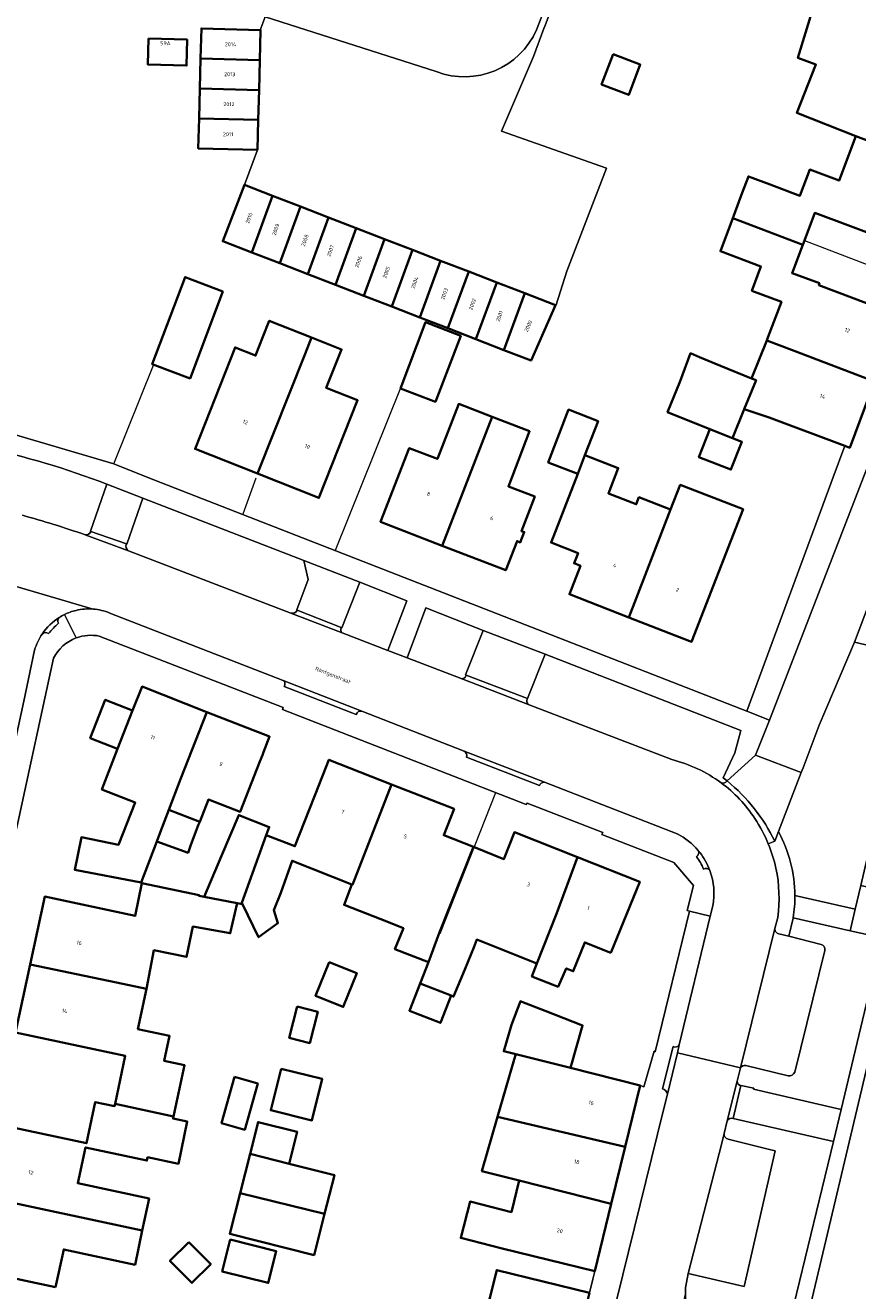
# Model space of a CAD drawing. Header units: metres. Extents: x 197700 to 204338, y 317132 to 325229.
# Tile 1037 of 1056: x 199257 to 199334, y 321884 to 322000. Entities that reach past the tile are written whole.
import ezdxf
from ezdxf.enums import TextEntityAlignment as Align

# ---------------------------------------------------------------- set-up
doc = ezdxf.new("R2010")
doc.units = ezdxf.units.M
for name, color, linetype, lineweight in [('B-WE-GR-BEPLANTING_CULTUUR_BODEMBEDEKKER-GV', 90, 'Continuous', 18), ('B-WE-GR-BEPLANTING_CULTUUR_HEESTERS-GV', 90, 'Continuous', 18), ('B-WE-GR-GROENVOORZIENING-GV', 80, 'Continuous', 18), ('B-WE-IE-TERREINAFSCHEIDING_KUNSTMATIG_HEKWERK-G', 20, 'IE-TERREINAFSCHEIDING-KUNSTMATIG', 18), ('B-WE-OG-BEBOUWING-GV', 7, 'Continuous', 35), ('B-WE-OG-BEBOUWING-T18', 10, 'Continuous', 18), ('B-WE-OG-TERREIN_CULTUURSCHEIDING-GV', 7, 'Continuous', 18), ('B-WE-OG-TERREIN_ERF-GV', 7, 'Continuous', 18), ('B-WE-OG-TOPOGRAFIE-T18', 10, 'Continuous', 18), ('B-WE-VH-VERHARDING_ASFALT-GV', 252, 'Continuous', 18), ('B-WE-VH-VERHARDING_BETONSTRAATSTEEN-GV', 252, 'Continuous', 18), ('B-WE-VH-VERHARDING_HALFVERHARDING_GRIND-GV', 252, 'Continuous', 18), ('B-WE-VH-VERHARDING_TEGEL-GV', 252, 'Continuous', 18)]:
    doc.layers.add(name, color=color, linetype=linetype, lineweight=lineweight)
doc.styles.add('NLCS-ISO-M200-T18', font='NLCS-ISO.ttf', dxfattribs={"height": 0.36})
doc.linetypes.add('IE-TERREINAFSCHEIDING-KUNSTMATIG', pattern='A,4,[82,NLCS.SHX,S=0.75,R=90,X=0,Y=0],4,-2', length=10)

msp = doc.modelspace()

# ---------------------------------------------------------------- linework, layer by layer
at = {"layer": 'B-WE-GR-BEPLANTING_CULTUUR_BODEMBEDEKKER-GV'}
for points in [[(199333.6, 321918.724), (199334.107, 321920.899), (199339.025, 321942.013), (199333.547, 321943.287), (199330.282, 321935.66), (199328.81, 321931.739), (199328.637, 321931.293), (199326.524, 321925.851)], [(199328.048, 321919.974), (199333.6, 321918.724)], [(199318.806, 321879.848), (199326.813, 321877.575), (199326.905, 321877.979), (199331.591, 321897.313), (199322.361, 321899.427)], [(199321.815, 321899.22), (199321.525, 321898.049)], [(199321.912, 321897.533), (199325.832, 321896.541), (199326.222, 321896.446), (199323.382, 321883.957), (199318.202, 321885.162), (199317.974, 321883.842), (199317.963, 321883.263), (199317.956, 321882.901), (199318.08, 321881.753), (199318.302, 321880.841), (199318.806, 321879.848)]]:
    msp.add_lwpolyline(points, dxfattribs=at)
for points in [[(199326.524, 321925.851, -0.1252399), (199328.048, 321919.974)], [(199322.361, 321899.427, 0.39486), (199321.815, 321899.22)], [(199321.525, 321898.049, 0.4328685), (199321.912, 321897.533)]]:
    msp.add_lwpolyline(points, format="xyb", dxfattribs=at)
at = {"layer": 'B-WE-GR-BEPLANTING_CULTUUR_HEESTERS-GV'}
for points in [[(199333.146, 321916.726), (199327.885, 321917.921), (199327.877, 321917.874), (199327.472, 321916.217), (199330.454, 321915.469)], [(199323.077, 321902.463), (199324.261, 321902.239), (199324.222, 321902.131), (199332.311, 321900.248), (199336.079, 321916.06), (199333.146, 321916.726)], [(199330.803, 321914.905), (199328.025, 321903.701)], [(199323.022, 321904.086), (199322.721, 321902.871)], [(199327.435, 321903.368), (199323.534, 321904.311)]]:
    msp.add_lwpolyline(points, dxfattribs=at)
for points in [[(199330.454, 321915.469, -0.4155439), (199330.803, 321914.905)], [(199323.534, 321904.311, 0.3393143), (199323.022, 321904.086)], [(199328.025, 321903.701, -0.3418988), (199327.435, 321903.368)], [(199322.721, 321902.871, 0.3401652), (199323.077, 321902.463)]]:
    msp.add_lwpolyline(points, format="xyb", dxfattribs=at)
at = {"layer": 'B-WE-GR-GROENVOORZIENING-GV'}
for points in [[(199282.192, 321946.25), (199282.15, 321946.265), (199283.214, 321949.084), (199282.816, 321950.817), (199267.991, 321956.576), (199266.504, 321952.334), (199266.459, 321952.353)], [(199266.666, 321951.721), (199281.624, 321945.969)], [(199286.338, 321944.156), (199290.543, 321942.539), (199292.312, 321947.11), (199287.978, 321948.837), (199286.303, 321944.632), (199286.258, 321944.658)], [(199299.339, 321944.384), (199294.053, 321946.473), (199292.332, 321941.851), (199297.289, 321939.945)], [(199297.769, 321940.267), (199297.711, 321940.301), (199299.339, 321944.384)], [(199321.808, 321930.516), (199321.44, 321930.82), (199322.504, 321933.116), (199323.079, 321935.169), (199305.031, 321942.181), (199303.407, 321938.101)], [(199303.569, 321937.53), (199316.694, 321932.483)]]:
    msp.add_lwpolyline(points, dxfattribs=at)
for points in [[(199266.459, 321952.353, 0.3456751), (199266.666, 321951.721)], [(199281.624, 321945.969, 0.3655888), (199282.192, 321946.25)], [(199286.258, 321944.658, 0.3266513), (199286.338, 321944.156)], [(199297.289, 321939.945, 0.4145818), (199297.769, 321940.267)], [(199303.407, 321938.101, 0.4443459), (199303.569, 321937.53)], [(199316.694, 321932.483, -0.0998455), (199321.254, 321930.346)], [(199321.254, 321930.346, 0.3329104), (199321.808, 321930.516)]]:
    msp.add_lwpolyline(points, format="xyb", dxfattribs=at)
at = {"layer": 'B-WE-IE-TERREINAFSCHEIDING_KUNSTMATIG_HEKWERK-G'}
for points in [[(199305.98, 321974.34), (199306.065, 321974.355), (199307.027, 321977.461), (199310.691, 321986.948), (199301.012, 321990.358), (199303.976, 321997.249)], [(199328.921, 321980.292), (199338.783, 321976.516)], [(199265.314, 321959.717), (199268.975, 321968.819)], [(199285.737, 321951.782), (199291.71, 321966.674)], [(199277.217, 321955.107), (199278.433, 321958.449)], [(199295.381, 321916.459), (199300.499, 321929.466)]]:
    msp.add_lwpolyline(points, dxfattribs=at)
at = {"layer": 'B-WE-OG-BEBOUWING-GV'}
for points in [[(199337.485, 321988.459), (199339.079, 321993.12), (199343.992, 321991.298), (199344.223, 321991.212), (199348.608, 322002.275), (199345.035, 322003.579), (199340.945, 322005.2), (199336.284, 322005.508), (199331.01, 322005.954), (199328.33, 321997.106), (199329.987, 321996.492), (199328.235, 321992.044), (199333.658, 321989.893)], [(199278.788, 321999.671), (199273.37, 321999.82), (199273.298, 321997.06), (199278.75, 321996.91), (199278.82, 321999.67)], [(199268.5, 321998.882), (199268.439, 321996.496), (199272.002, 321996.406), (199272.062, 321998.792)], [(199273.225, 321994.3), (199278.68, 321994.15), (199278.75, 321996.91), (199273.298, 321997.06)], [(199311.295, 321997.443), (199310.238, 321994.657), (199312.744, 321993.706), (199313.801, 321996.492)], [(199273.225, 321994.3), (199273.153, 321991.54), (199278.61, 321991.39), (199278.68, 321994.15)], [(199278.54, 321988.63), (199278.61, 321991.39), (199273.153, 321991.54), (199273.08, 321988.77)], [(199337.485, 321988.459), (199333.658, 321989.893), (199332.12, 321985.81), (199329.42, 321986.83), (199328.51, 321984.41), (199325.76, 321985.44), (199323.76, 321986.19), (199323.191, 321984.671), (199322.88, 321983.84), (199322.42, 321982.6), (199322.326, 321982.35), (199328.765, 321979.878), (199328.921, 321980.292), (199329.88, 321982.84), (199339.725, 321979.146), (199339.825, 321979.108), (199342.623, 321986.533), (199342.296, 321986.656)], [(199278.006, 321979.198), (199279.922, 321984.421), (199277.34, 321985.42), (199275.34, 321980.23)], [(199282.504, 321983.422), (199279.922, 321984.421), (199278.006, 321979.198), (199280.588, 321978.199)], [(199283.17, 321977.2), (199285.086, 321982.423), (199282.504, 321983.422), (199280.588, 321978.199)], [(199285.086, 321982.423), (199283.17, 321977.2), (199285.712, 321976.216), (199287.628, 321981.44)], [(199337.659, 321973.378), (199330.252, 321976.185), (199330.31, 321976.35), (199327.79, 321977.29), (199328.765, 321979.878), (199322.326, 321982.35), (199321.18, 321979.3), (199324.91, 321977.9), (199324.08, 321975.67), (199326.8, 321974.65), (199325.564, 321971.367), (199325.46, 321971.09), (199327.98, 321970.14), (199335.381, 321967.302), (199335.683, 321968.106), (199337.619, 321973.27)], [(199288.333, 321975.202), (199290.25, 321980.426), (199287.628, 321981.44), (199285.712, 321976.216)], [(199290.915, 321974.203), (199292.831, 321979.427), (199290.25, 321980.426), (199288.333, 321975.202)], [(199295.413, 321978.428), (199292.831, 321979.427), (199290.915, 321974.203), (199293.497, 321973.203)], [(199296.079, 321972.204), (199297.995, 321977.429), (199295.413, 321978.428), (199293.497, 321973.203)], [(199298.661, 321971.205), (199300.577, 321976.43), (199297.995, 321977.429), (199296.079, 321972.204)], [(199275.36, 321975.61), (199271.87, 321976.92), (199268.85, 321968.9), (199272.33, 321967.59)], [(199301.243, 321970.206), (199303.159, 321975.431), (199300.577, 321976.43), (199298.661, 321971.205)], [(199301.243, 321970.206), (199303.74, 321969.24), (199305.98, 321974.34), (199303.159, 321975.431)], [(199283.52, 321971.36), (199279.63, 321972.9), (199279.04, 321971.41), (199278.37, 321969.7), (199276.482, 321970.44), (199272.787, 321961.1), (199278.55, 321958.824), (199282.93, 321969.87)], [(199291.71, 321966.674), (199294.93, 321965.44), (199297.26, 321971.51), (199294.01, 321972.76)], [(199282.93, 321969.87), (199278.55, 321958.824), (199284.202, 321956.591), (199287.758, 321965.58), (199284.88, 321966.72), (199286.28, 321970.26), (199283.52, 321971.36)], [(199332.644, 321961.375), (199333.096, 321961.206), (199335.381, 321967.302), (199327.98, 321970.14), (199325.46, 321971.09), (199324.039, 321967.595), (199324.47, 321967.42), (199323.386, 321964.754), (199325.669, 321963.989)], [(199321.2, 321968.75), (199319.27, 321969.56), (199318.433, 321969.911), (199317.47, 321967.35), (199316.31, 321964.48), (199320.216, 321962.921), (199322.301, 321962.088), (199323.386, 321964.754), (199324.47, 321967.42), (199324.039, 321967.595)], [(199295.546, 321952.188), (199300.17, 321964.048), (199297.08, 321965.24), (199295.12, 321960.17), (199292.523, 321961.18), (199289.887, 321954.373)], [(199305.307, 321959.86), (199308.039, 321958.804), (199308.706, 321960.53), (199309.922, 321963.652), (199307.197, 321964.713)], [(199295.546, 321952.188), (199301.41, 321949.924), (199302.452, 321952.606), (199302.75, 321952.491), (199303.116, 321953.432), (199302.847, 321953.536), (199304.08, 321956.708), (199301.65, 321957.65), (199303.61, 321962.72), (199300.17, 321964.048)], [(199320.216, 321962.921), (199319.21, 321960.334), (199322.149, 321959.19), (199323.168, 321961.742), (199322.301, 321962.088)], [(199316.591, 321955.507), (199313.674, 321956.643), (199313.424, 321956), (199310.861, 321956.998), (199311.772, 321959.336), (199308.706, 321960.53), (199308.039, 321958.804), (199305.591, 321952.47), (199308.066, 321951.509), (199307.7, 321950.567), (199308.292, 321950.332), (199307.273, 321947.708), (199312.763, 321945.575)], [(199312.763, 321945.575), (199318.532, 321943.333), (199323.267, 321955.54), (199317.48, 321957.79), (199316.591, 321955.507)], [(199264.196, 321929.738), (199267.284, 321928.528), (199265.74, 321924.64), (199262.32, 321925.33), (199261.71, 321922.34), (199267.83, 321921.17), (199269.254, 321924.949), (199269.56, 321925.76), (199270.365, 321927.858), (199271.452, 321930.69), (199273.888, 321936.862), (199267.906, 321939.207), (199267.041, 321937), (199265.657, 321933.466)], [(199263.128, 321934.458), (199265.657, 321933.466), (199267.041, 321937), (199264.512, 321937.991)], [(199279.101, 321933.175), (199279.661, 321934.598), (199273.888, 321936.862), (199271.452, 321930.69), (199270.365, 321927.858), (199273.222, 321926.761), (199274.024, 321928.81), (199276.937, 321927.671), (199278.766, 321932.324), (199278.989, 321932.891)], [(199279.34, 321925.53), (199277.109, 321919.299), (199277.165, 321919.173), (199278.642, 321916.127), (199280.424, 321917.436), (199280.06, 321918.62), (199280.676, 321920.227), (199281.727, 321923.172), (199287.24, 321920.97), (199287.29, 321920.953), (199290.882, 321930.203), (199285.116, 321932.467), (199284.556, 321931.037), (199284.444, 321930.752), (199284.222, 321930.185), (199281.993, 321924.5)], [(199289.91, 321917.78), (199291.988, 321916.951), (199291.199, 321915.039), (199294.292, 321913.821), (199295.279, 321916.501), (199298.424, 321924.443), (199295.701, 321925.521), (199296.651, 321927.938), (199290.882, 321930.203), (199287.29, 321920.953), (199287.24, 321920.97), (199286.51, 321919.11)], [(199269.254, 321924.949), (199272.141, 321923.905), (199272.402, 321924.646), (199272.39, 321924.65), (199273.12, 321926.5), (199273.222, 321926.761), (199270.365, 321927.858), (199269.56, 321925.76)], [(199277.165, 321919.173), (199277.109, 321919.299), (199279.34, 321925.53), (199279.63, 321926.27), (199276.818, 321927.37), (199275.219, 321923.61), (199273.62, 321919.85), (199276.67, 321919.267)], [(199295.279, 321916.501), (199294.292, 321913.821), (199293.526, 321911.876), (199296.376, 321910.754), (199296.611, 321910.661), (199297.637, 321913.156), (199298.47, 321915.18), (199298.741, 321915.918), (199304.282, 321913.71), (199306.079, 321918.27), (199308.028, 321923.497), (199302.215, 321925.798), (199301.237, 321923.329), (199298.424, 321924.443)], [(199311.088, 321914.701), (199313.756, 321921.23), (199308.028, 321923.497), (199306.079, 321918.27), (199304.282, 321913.71), (199303.814, 321912.524), (199305.93, 321911.69), (199306.23, 321911.57), (199306.98, 321913.26), (199307.63, 321913), (199308.69, 321915.65)], [(199257.601, 321913.605), (199265.55, 321911.97), (199268.32, 321911.37), (199269.006, 321914.924), (199271.99, 321914.31), (199272.569, 321917.102), (199276.025, 321916.486), (199276.67, 321919.267), (199273.62, 321919.85), (199273.158, 321919.938), (199273.17, 321920), (199267.89, 321921.1), (199267.262, 321918.087), (199258.944, 321919.871)], [(199265.55, 321911.97), (199257.601, 321913.605), (199256.263, 321907.361), (199266.363, 321905.2), (199265.426, 321900.786), (199270.811, 321899.611), (199271.82, 321904.34), (199269.95, 321904.74), (199270.45, 321907.04), (199267.53, 321907.67), (199268.32, 321911.37)], [(199285.144, 321913.844), (199283.899, 321910.72), (199286.446, 321909.705), (199287.691, 321912.829)], [(199296.376, 321910.754), (199293.526, 321911.876), (199292.536, 321909.363), (199295.386, 321908.241)], [(199282.21, 321909.749), (199281.468, 321906.865), (199283.348, 321906.381), (199284.09, 321909.265)], [(199305.03, 321909.36), (199302.89, 321910.179), (199302.765, 321910.226), (199301.94, 321908.07), (199301.223, 321905.632), (199302.34, 321905.35), (199307.36, 321904.09), (199308.49, 321908.01)], [(199300.661, 321899.579), (199312.405, 321896.817), (199313.789, 321902.462), (199307.36, 321904.09), (199302.34, 321905.35), (199302.199, 321904.865)], [(199280.707, 321904.018), (199279.769, 321900.194), (199283.555, 321899.264), (199284.494, 321903.088)], [(199276.437, 321903.264), (199275.238, 321898.996), (199277.372, 321898.397), (199278.571, 321902.664)], [(199268.416, 321895.865), (199271.251, 321895.268), (199272.068, 321899.147), (199270.77, 321899.42), (199270.811, 321899.611), (199265.426, 321900.786), (199265.38, 321900.57), (199263.6, 321900.95), (199262.784, 321897.153), (199254.531, 321898.918), (199253.108, 321892.274), (199267.929, 321889.106), (199268.56, 321892.06), (199261.99, 321893.47), (199262.7, 321896.77), (199268.35, 321895.56)], [(199281.468, 321895.269), (199282.205, 321898.197), (199278.597, 321899.106), (199277.86, 321896.18)], [(199302.657, 321893.723), (199311.123, 321891.588), (199312.405, 321896.817), (199300.661, 321899.579), (199299.21, 321894.592)], [(199277.86, 321896.18), (199276.94, 321892.558), (199284.717, 321890.665), (199285.62, 321894.22), (199281.468, 321895.269)], [(199311.123, 321891.588), (199302.657, 321893.723), (199301.924, 321890.817), (199298.119, 321891.781), (199297.27, 321888.43), (199301.08, 321887.47), (199309.601, 321885.381)], [(199259.937, 321883.887), (199260.69, 321887.38), (199267.26, 321885.97), (199267.929, 321889.106), (199253.108, 321892.274), (199251.692, 321885.66)], [(199276.94, 321892.558), (199275.99, 321888.82), (199283.75, 321886.86), (199284.717, 321890.665)], [(199272.21, 321888.055), (199270.472, 321886.317), (199272.502, 321884.285), (199274.241, 321886.023)], [(199276.024, 321888.277), (199275.288, 321885.355), (199279.536, 321884.285), (199280.273, 321887.206)], [(199309.11, 321883.377), (199300.575, 321885.47), (199299.1, 321879.63), (199307.661, 321877.47)]]:
    msp.add_lwpolyline(points, close=True, dxfattribs=at)
at = {"layer": 'B-WE-OG-TERREIN_CULTUURSCHEIDING-GV'}
for points in [[(199264.666, 321957.858, 0.0403159), (199253.179, 321961.247)], [(199256.888, 321954.986, -0.0183671), (199262.609, 321953.203)], [(199262.679, 321953.177, 0.3556574), (199263.179, 321953.485)]]:
    msp.add_lwpolyline(points, format="xyb", dxfattribs=at)
for points in [[(199263.179, 321953.485), (199263.146, 321953.51), (199264.666, 321957.858)], [(199262.609, 321953.203), (199262.679, 321953.177)]]:
    msp.add_lwpolyline(points, dxfattribs=at)
at = {"layer": 'B-WE-OG-TERREIN_ERF-GV'}
for points in [[(199307.391, 322006.479), (199305.026, 322000.09), (199304.92, 321999.803), (199303.976, 321997.249), (199301.012, 321990.358), (199310.691, 321986.948), (199307.027, 321977.461), (199306.065, 321974.355), (199305.98, 321974.34), (199303.74, 321969.24), (199301.243, 321970.206), (199298.661, 321971.205), (199296.079, 321972.204), (199293.497, 321973.203), (199290.915, 321974.203), (199288.333, 321975.202), (199285.712, 321976.216), (199283.17, 321977.2), (199280.588, 321978.199), (199278.006, 321979.198), (199275.34, 321980.23), (199277.34, 321985.42), (199278.54, 321988.63), (199273.08, 321988.77), (199273.153, 321991.54), (199273.225, 321994.3), (199273.298, 321997.06), (199273.37, 321999.82), (199278.788, 321999.671), (199279.258, 322000.896)], [(199255.526, 321962.614), (199265.314, 321959.717), (199268.444, 321958.465), (199323.609, 321936.942), (199331.582, 321958.501), (199332.644, 321961.375), (199325.669, 321963.989), (199323.386, 321964.754), (199322.301, 321962.088), (199323.168, 321961.742), (199322.149, 321959.19), (199319.21, 321960.334), (199320.216, 321962.921), (199316.31, 321964.48), (199317.47, 321967.35), (199318.433, 321969.911), (199319.27, 321969.56), (199321.2, 321968.75), (199324.039, 321967.595), (199325.46, 321971.09), (199325.564, 321971.367), (199326.8, 321974.65), (199324.08, 321975.67), (199324.91, 321977.9), (199321.18, 321979.3), (199322.326, 321982.35), (199322.42, 321982.6), (199322.88, 321983.84), (199323.191, 321984.671), (199323.76, 321986.19), (199325.76, 321985.44), (199328.51, 321984.41), (199329.42, 321986.83), (199332.12, 321985.81), (199333.658, 321989.893), (199328.235, 321992.044), (199329.987, 321996.492), (199328.33, 321997.106), (199331.01, 322005.954)], [(199299.1, 321879.63), (199300.575, 321885.47), (199309.11, 321883.377), (199309.422, 321884.651), (199309.601, 321885.381), (199301.08, 321887.47), (199297.27, 321888.43), (199298.119, 321891.781), (199301.924, 321890.817), (199302.657, 321893.723), (199299.21, 321894.592), (199300.661, 321899.579), (199302.199, 321904.865), (199302.34, 321905.35), (199301.223, 321905.632), (199301.94, 321908.07), (199302.765, 321910.226), (199302.89, 321910.179), (199305.03, 321909.36), (199308.49, 321908.01), (199307.36, 321904.09), (199313.789, 321902.462), (199314.135, 321902.351), (199315.074, 321905.642), (199315.18, 321905.571), (199318.336, 321918.535), (199318.134, 321918.603), (199318.694, 321920.876), (199316.891, 321922.999), (199310.247, 321925.598), (199310.338, 321925.78), (199303.368, 321928.483), (199303.286, 321928.356), (199280.846, 321937.092), (199280.899, 321937.287), (199263.968, 321943.858)], [(199259.759, 321941.823), (199256.451, 321926.651), (199255.733, 321923.509), (199247.046, 321882.677), (199242.639, 321862.037), (199237.544, 321838.04), (199236.496, 321832.568), (199236.205, 321821.381), (199236.101, 321814.216)], [(199254.531, 321898.918), (199262.784, 321897.153), (199263.6, 321900.95), (199265.38, 321900.57), (199265.426, 321900.786), (199266.363, 321905.2), (199256.263, 321907.361), (199257.601, 321913.605), (199258.944, 321919.871), (199267.262, 321918.087), (199267.89, 321921.1), (199273.17, 321920), (199273.158, 321919.938), (199273.62, 321919.85), (199275.219, 321923.61), (199276.818, 321927.37), (199279.63, 321926.27), (199279.34, 321925.53), (199281.993, 321924.5), (199284.222, 321930.185), (199284.444, 321930.752), (199284.556, 321931.037), (199285.116, 321932.467), (199290.882, 321930.203), (199296.651, 321927.938), (199295.701, 321925.521), (199298.424, 321924.443), (199301.237, 321923.329), (199302.215, 321925.798), (199308.028, 321923.497), (199313.756, 321921.23), (199311.088, 321914.701), (199308.69, 321915.65), (199307.63, 321913), (199306.98, 321913.26), (199306.23, 321911.57), (199305.93, 321911.69), (199303.814, 321912.524), (199304.282, 321913.71), (199298.741, 321915.918), (199298.47, 321915.18), (199297.637, 321913.156), (199296.611, 321910.661), (199296.376, 321910.754), (199295.386, 321908.241), (199292.536, 321909.363), (199293.526, 321911.876), (199294.292, 321913.821), (199291.199, 321915.039), (199291.988, 321916.951), (199289.91, 321917.78), (199286.51, 321919.11), (199287.24, 321920.97), (199281.727, 321923.172), (199280.676, 321920.227), (199280.06, 321918.62), (199280.424, 321917.436), (199278.642, 321916.127), (199277.165, 321919.173), (199276.67, 321919.267), (199276.025, 321916.486), (199272.569, 321917.102), (199271.99, 321914.31), (199269.006, 321914.924), (199268.32, 321911.37), (199267.53, 321907.67), (199270.45, 321907.04), (199269.95, 321904.74), (199271.82, 321904.34), (199270.811, 321899.611), (199270.77, 321899.42), (199272.068, 321899.147), (199271.251, 321895.268), (199268.416, 321895.865), (199268.35, 321895.56), (199262.7, 321896.77), (199261.99, 321893.47), (199268.56, 321892.06), (199267.929, 321889.106), (199267.26, 321885.97), (199260.69, 321887.38), (199259.937, 321883.887), (199251.692, 321885.66)], [(199336.494, 321911.741), (199328.343, 321877.465), (199328.304, 321877.302), (199340.818, 321874.327)]]:
    msp.add_lwpolyline(points, dxfattribs=at)
for points in [[(199268.5, 321998.882), (199272.062, 321998.792), (199272.002, 321996.406), (199268.439, 321996.496)], [(199310.238, 321994.657), (199311.295, 321997.443), (199313.801, 321996.492), (199312.744, 321993.706)], [(199328.765, 321979.878), (199327.79, 321977.29), (199330.31, 321976.35), (199330.252, 321976.185), (199337.659, 321973.378), (199338.783, 321976.516), (199339.725, 321979.146), (199329.88, 321982.84), (199328.921, 321980.292)], [(199275.36, 321975.61), (199272.33, 321967.59), (199268.85, 321968.9), (199271.87, 321976.92)], [(199283.52, 321971.36), (199286.28, 321970.26), (199284.88, 321966.72), (199287.758, 321965.58), (199284.202, 321956.591), (199278.55, 321958.824), (199272.787, 321961.1), (199276.482, 321970.44), (199278.37, 321969.7), (199279.04, 321971.41), (199279.63, 321972.9)], [(199291.71, 321966.674), (199294.01, 321972.76), (199297.26, 321971.51), (199294.93, 321965.44)], [(199301.41, 321949.924), (199295.546, 321952.188), (199289.887, 321954.373), (199292.523, 321961.18), (199295.12, 321960.17), (199297.08, 321965.24), (199300.17, 321964.048), (199303.61, 321962.72), (199301.65, 321957.65), (199304.08, 321956.708), (199302.847, 321953.536), (199303.116, 321953.432), (199302.75, 321952.491), (199302.452, 321952.606)], [(199317.48, 321957.79), (199323.267, 321955.54), (199318.532, 321943.333), (199312.763, 321945.575), (199307.273, 321947.708), (199308.292, 321950.332), (199307.7, 321950.567), (199308.066, 321951.509), (199305.591, 321952.47), (199308.039, 321958.804), (199305.307, 321959.86), (199307.197, 321964.713), (199309.922, 321963.652), (199308.706, 321960.53), (199311.772, 321959.336), (199310.861, 321956.998), (199313.424, 321956), (199313.674, 321956.643), (199316.591, 321955.507)], [(199269.254, 321924.949), (199267.83, 321921.17), (199261.71, 321922.34), (199262.32, 321925.33), (199265.74, 321924.64), (199267.284, 321928.528), (199264.196, 321929.738), (199265.657, 321933.466), (199263.128, 321934.458), (199264.512, 321937.991), (199267.041, 321937), (199267.906, 321939.207), (199273.888, 321936.862), (199279.661, 321934.598), (199279.101, 321933.175), (199278.989, 321932.891), (199278.766, 321932.324), (199276.937, 321927.671), (199274.024, 321928.81), (199273.222, 321926.761), (199273.12, 321926.5), (199272.39, 321924.65), (199272.402, 321924.646), (199272.141, 321923.905)], [(199285.144, 321913.844), (199287.691, 321912.829), (199286.446, 321909.705), (199283.899, 321910.72)], [(199282.21, 321909.749), (199284.09, 321909.265), (199283.348, 321906.381), (199281.468, 321906.865)], [(199280.707, 321904.018), (199284.494, 321903.088), (199283.555, 321899.264), (199279.769, 321900.194)], [(199276.437, 321903.264), (199278.571, 321902.664), (199277.372, 321898.397), (199275.238, 321898.996)], [(199277.86, 321896.18), (199278.597, 321899.106), (199282.205, 321898.197), (199281.468, 321895.269), (199285.62, 321894.22), (199284.717, 321890.665), (199283.75, 321886.86), (199275.99, 321888.82), (199276.94, 321892.558)], [(199272.21, 321888.055), (199274.241, 321886.023), (199272.502, 321884.285), (199270.472, 321886.317)], [(199276.024, 321888.277), (199280.273, 321887.206), (199279.536, 321884.285), (199275.288, 321885.355)]]:
    msp.add_lwpolyline(points, close=True, dxfattribs=at)
for points in [[(199261.834, 321943.686, 0.1869294), (199259.759, 321941.823)], [(199263.968, 321943.858, 0.1414306), (199261.834, 321943.686)]]:
    msp.add_lwpolyline(points, format="xyb", dxfattribs=at)
at = {"layer": 'B-WE-VH-VERHARDING_ASFALT-GV'}
for points in [[(199240.979, 322008.341), (199243.209, 322008.417), (199252.814, 322008.745), (199255.559, 322008.497), (199258.294, 322008.146), (199261.154, 322007.651), (199262.562, 322007.3), (199264.438, 322006.67), (199268.776, 322004.995), (199275.532, 322002.089), (199279.258, 322000.896), (199295.011, 321995.85)], [(199304.245, 321999.699), (199306.622, 322005.878)], [(199286.338, 321944.156), (199281.624, 321945.969), (199266.666, 321951.721), (199262.679, 321953.177), (199262.609, 321953.203)], [(199263.394, 321946.351), (199249.411, 321950.447)], [(199249.411, 321950.447), (199263.394, 321946.351)], [(199264.927, 321945.985), (199280.912, 321939.762), (199288.16, 321936.941), (199297.572, 321933.276), (199304.968, 321930.397), (199317.201, 321925.635)], [(199316.694, 321932.483), (199303.569, 321937.53), (199297.289, 321939.945), (199292.332, 321941.851), (199290.543, 321942.539), (199286.338, 321944.156)], [(199234.055, 321815.15), (199234.041, 321815.357), (199234.268, 321821.433), (199234.258, 321832.187), (199234.45, 321833.692), (199242.5, 321870.974), (199249.952, 321906.476), (199255.155, 321929.224), (199257.002, 321937.868), (199258.011, 321942.573)], [(199320.477, 321919.01), (199320.251, 321918.073), (199317.393, 321906.216), (199317.217, 321905.485), (199323.022, 321904.086), (199326.208, 321916.926), (199326.46, 321917.943)]]:
    msp.add_lwpolyline(points, dxfattribs=at)
for points in [[(199295.011, 321995.85, 0.4006213), (199304.245, 321999.699)], [(199262.609, 321953.203, 0.0183671), (199256.888, 321954.986)], [(199260.283, 321945.579, -0.0260373), (199260.756, 321945.841)], [(199260.756, 321945.841, -0.0535964), (199261.822, 321946.231)], [(199261.822, 321946.231, -0.0778351), (199263.394, 321946.351)], [(199263.394, 321946.351, -0.0777405), (199264.927, 321945.985)], [(199258.7, 321944.047, -0.106237), (199260.283, 321945.579)], [(199258.011, 321942.573, -0.0780827), (199258.7, 321944.047)], [(199321.254, 321930.346, 0.0998455), (199316.694, 321932.483)], [(199324.352, 321927.057, 0.0894), (199321.254, 321930.346)], [(199325.591, 321924.731, 0.048547), (199324.352, 321927.057)], [(199317.201, 321925.635, -0.1015508), (199319.13, 321924.127)], [(199326.298, 321922.494, 0.0434057), (199325.591, 321924.731)], [(199319.13, 321924.127, -0.0111854), (199319.297, 321923.922)], [(199319.297, 321923.922, -0.0775184), (199320.212, 321922.276)], [(199326.46, 321917.943, 0.088322), (199326.298, 321922.494)], [(199320.212, 321922.276, -0.136858), (199320.477, 321919.01)]]:
    msp.add_lwpolyline(points, format="xyb", dxfattribs=at)
msp.add_lwpolyline([(199317.963, 321883.263), (199317.974, 321883.842), (199318.202, 321885.162), (199321.306, 321897.167), (199321.525, 321898.049), (199321.815, 321899.22), (199322.721, 321902.871), (199323.022, 321904.086), (199317.217, 321905.485), (199316.295, 321901.659), (199315.924, 321900.121), (199310.065, 321876.438), (199315.965, 321875.272)], close=True, dxfattribs=at)
at = {"layer": 'B-WE-VH-VERHARDING_BETONSTRAATSTEEN-GV'}
for points in [[(199333.547, 321943.287), (199334.927, 321946.958), (199335.837, 321949.381), (199340.36, 321961.418), (199340.969, 321962.972), (199341.816, 321964.429), (199343.174, 321966.138), (199344.243, 321967.075), (199344.418, 321967.165), (199346.608, 321969.212), (199347.365, 321970.979), (199342.637, 321971.957), (199342.48, 321971.529), (199342.363, 321971.21), (199341.975, 321970.715), (199338.805, 321968.186), (199337.936, 321967.092), (199337.636, 321966.58), (199337.264, 321965.947), (199325.709, 321936.122), (199324.415, 321932.9), (199328.637, 321931.293), (199328.81, 321931.739), (199330.282, 321935.66)], [(199350.169, 321968.248), (199349.934, 321968.304), (199343.975, 321944.721), (199339.518, 321945.831), (199334.927, 321946.958), (199333.547, 321943.287), (199339.025, 321942.013), (199334.107, 321920.899), (199335.471, 321920.596), (199337.631, 321929.365), (199339.279, 321936.058), (199340.664, 321941.682), (199346.555, 321940.353), (199347.455, 321943.858), (199345.631, 321944.374), (199351.125, 321966.062)]]:
    msp.add_lwpolyline(points, close=True, dxfattribs=at)
for points in [[(199335.381, 321967.302), (199333.096, 321961.206), (199332.644, 321961.375), (199331.582, 321958.501), (199323.609, 321936.942), (199325.709, 321936.122), (199337.264, 321965.947), (199337.636, 321966.58), (199336.862, 321967.615)], [(199262.679, 321953.177), (199266.666, 321951.721)], [(199266.459, 321952.353), (199263.179, 321953.485)], [(199281.624, 321945.969), (199286.338, 321944.156)], [(199286.258, 321944.658), (199282.192, 321946.25)], [(199297.289, 321939.945), (199303.569, 321937.53)], [(199303.407, 321938.101), (199297.769, 321940.267)], [(199288.16, 321936.941), (199280.912, 321939.762)], [(199280.987, 321939.231), (199287.643, 321936.651)], [(199304.968, 321930.397), (199297.572, 321933.276)], [(199326.194, 321924.977), (199326.524, 321925.851), (199328.637, 321931.293), (199324.415, 321932.9), (199321.808, 321930.516)], [(199297.797, 321932.702), (199304.51, 321930.089)], [(199325.591, 321924.731), (199326.194, 321924.977)], [(199326.208, 321916.926), (199323.022, 321904.086)], [(199330.454, 321915.469), (199327.472, 321916.217), (199326.563, 321916.445)], [(199328.025, 321903.701), (199330.803, 321914.905)], [(199316.833, 321906.066), (199315.837, 321902.155)], [(199316.295, 321901.659), (199317.217, 321905.485), (199317.393, 321906.216)], [(199323.534, 321904.311), (199327.435, 321903.368)], [(199322.721, 321902.871), (199321.815, 321899.22)], [(199322.361, 321899.427), (199323.077, 321902.463)], [(199321.525, 321898.049), (199321.306, 321897.167), (199318.202, 321885.162), (199323.382, 321883.957), (199326.222, 321896.446), (199325.832, 321896.541)], [(199325.832, 321896.541), (199321.912, 321897.533)]]:
    msp.add_lwpolyline(points, dxfattribs=at)
for points in [[(199263.179, 321953.485, -0.3556574), (199262.679, 321953.177)], [(199266.666, 321951.721, -0.3456751), (199266.459, 321952.353)], [(199282.192, 321946.25, -0.3655888), (199281.624, 321945.969)], [(199260.283, 321945.579, 0.106237), (199258.7, 321944.047)], [(199259.286, 321944.112, -0.0210499), (199260.205, 321945.044)], [(199260.205, 321945.044, -0.3392565), (199260.283, 321945.579)], [(199286.338, 321944.156, -0.3266513), (199286.258, 321944.658)], [(199258.7, 321944.047, -0.3294626), (199259.286, 321944.112)], [(199297.769, 321940.267, -0.4145818), (199297.289, 321939.945)], [(199280.912, 321939.762, -0.4393454), (199280.987, 321939.231)], [(199303.569, 321937.53, -0.4443459), (199303.407, 321938.101)], [(199287.643, 321936.651, -0.4084789), (199288.16, 321936.941)], [(199297.572, 321933.276, -0.3804436), (199297.797, 321932.702)], [(199321.808, 321930.516, -0.3329104), (199321.254, 321930.346)], [(199321.808, 321930.516, -0.1063716), (199326.194, 321924.977)], [(199326.194, 321924.977, 0.1063716), (199321.808, 321930.516)], [(199304.51, 321930.089, -0.3668745), (199304.968, 321930.397)], [(199321.254, 321930.346, -0.0894), (199324.352, 321927.057)], [(199324.352, 321927.057, -0.048547), (199325.591, 321924.731)], [(199319.13, 321924.127, -0.4246906), (199318.977, 321923.561)], [(199318.977, 321923.561, -0.0457791), (199319.641, 321922.405)], [(199319.297, 321923.922, 0.0111854), (199319.13, 321924.127)], [(199320.212, 321922.276, 0.0775184), (199319.297, 321923.922)], [(199319.641, 321922.405, -0.3759426), (199320.212, 321922.276)], [(199326.563, 321916.445, -0.4165424), (199326.208, 321916.926)], [(199330.803, 321914.905, 0.4155439), (199330.454, 321915.469)], [(199317.393, 321906.216, -0.4033326), (199316.833, 321906.066)], [(199323.022, 321904.086, -0.3393143), (199323.534, 321904.311)], [(199327.435, 321903.368, 0.3418988), (199328.025, 321903.701)], [(199323.077, 321902.463, -0.3401652), (199322.721, 321902.871)], [(199315.837, 321902.155, -0.3776061), (199316.295, 321901.659)], [(199321.815, 321899.22, -0.39486), (199322.361, 321899.427)], [(199321.912, 321897.533, -0.4328685), (199321.525, 321898.049)]]:
    msp.add_lwpolyline(points, format="xyb", dxfattribs=at)
at = {"layer": 'B-WE-VH-VERHARDING_HALFVERHARDING_GRIND-GV'}
for points in [[(199278.54, 321988.63), (199277.34, 321985.42), (199279.922, 321984.421), (199282.504, 321983.422), (199285.086, 321982.423), (199287.628, 321981.44), (199290.25, 321980.426), (199292.831, 321979.427), (199295.413, 321978.428), (199297.995, 321977.429), (199300.577, 321976.43), (199303.159, 321975.431), (199305.98, 321974.34), (199306.065, 321974.355), (199307.027, 321977.461), (199310.691, 321986.948), (199301.012, 321990.358), (199303.976, 321997.249), (199304.92, 321999.803), (199305.026, 322000.09), (199307.391, 322006.479), (199307.547, 322007.82), (199307.03, 322007.857)], [(199306.622, 322005.878), (199304.245, 321999.699)], [(199295.011, 321995.85), (199279.258, 322000.896), (199278.788, 321999.671), (199278.82, 321999.67), (199278.75, 321996.91), (199278.68, 321994.15), (199278.61, 321991.39), (199278.54, 321988.63)]]:
    msp.add_lwpolyline(points, dxfattribs=at)
msp.add_lwpolyline([(199304.245, 321999.699, -0.4006213), (199295.011, 321995.85)], format="xyb", dxfattribs=at)
at = {"layer": 'B-WE-VH-VERHARDING_TEGEL-GV'}
for points in [[(199292.332, 321941.851), (199294.053, 321946.473), (199299.339, 321944.384), (199305.031, 321942.181), (199323.079, 321935.169), (199322.504, 321933.116), (199321.44, 321930.82), (199321.808, 321930.516), (199324.415, 321932.9), (199325.709, 321936.122), (199323.609, 321936.942), (199268.444, 321958.465), (199265.314, 321959.717), (199255.526, 321962.614)], [(199264.666, 321957.858), (199267.991, 321956.576), (199282.816, 321950.817), (199287.978, 321948.837), (199292.312, 321947.11), (199290.543, 321942.539), (199292.332, 321941.851)], [(199261.834, 321943.686), (199260.756, 321945.841)], [(199260.756, 321945.841), (199261.834, 321943.686)], [(199280.912, 321939.762), (199264.927, 321945.985)], [(199263.968, 321943.858), (199280.899, 321937.287), (199280.846, 321937.092), (199303.286, 321928.356), (199303.368, 321928.483), (199310.338, 321925.78), (199310.247, 321925.598), (199316.891, 321922.999), (199318.694, 321920.876), (199318.134, 321918.603), (199318.336, 321918.535), (199320.251, 321918.073), (199320.477, 321919.01)], [(199258.011, 321942.573), (199257.002, 321937.868), (199255.155, 321929.224), (199249.952, 321906.476), (199242.5, 321870.974), (199234.45, 321833.692), (199234.258, 321832.187), (199234.268, 321821.433), (199234.041, 321815.357), (199234.055, 321815.15), (199234.069, 321814.943)], [(199237.544, 321838.04), (199242.639, 321862.037), (199247.046, 321882.677), (199255.733, 321923.509), (199256.451, 321926.651), (199259.759, 321941.823)], [(199287.643, 321936.651), (199280.987, 321939.231)], [(199297.572, 321933.276), (199288.16, 321936.941)], [(199304.51, 321930.089), (199297.797, 321932.702)], [(199317.201, 321925.635), (199304.968, 321930.397)], [(199326.524, 321925.851), (199326.194, 321924.977), (199325.591, 321924.731)], [(199327.885, 321917.921), (199333.146, 321916.726), (199333.6, 321918.724), (199328.048, 321919.974)], [(199317.393, 321906.216), (199320.251, 321918.073), (199318.336, 321918.535), (199315.18, 321905.571), (199315.074, 321905.642), (199314.135, 321902.351), (199313.789, 321902.462), (199312.405, 321896.817), (199311.123, 321891.588), (199309.601, 321885.381), (199309.422, 321884.651), (199309.11, 321883.377), (199307.661, 321877.47), (199307.914, 321877.406), (199307.783, 321876.889), (199310.065, 321876.438), (199315.924, 321900.121), (199316.295, 321901.659)], [(199326.46, 321917.943), (199326.208, 321916.926)], [(199326.563, 321916.445), (199327.472, 321916.217), (199327.877, 321917.874), (199327.885, 321917.921)], [(199315.837, 321902.155), (199316.833, 321906.066)]]:
    msp.add_lwpolyline(points, dxfattribs=at)
for points in [[(199253.179, 321961.247, -0.0403159), (199264.666, 321957.858)], [(199260.756, 321945.841, 0.0260373), (199260.283, 321945.579)], [(199261.822, 321946.231, 0.0535964), (199260.756, 321945.841)], [(199263.394, 321946.351, 0.0778351), (199261.822, 321946.231)], [(199264.927, 321945.985, 0.0777405), (199263.394, 321946.351)], [(199260.205, 321945.044, 0.0210499), (199259.286, 321944.112)], [(199260.283, 321945.579, 0.3392565), (199260.205, 321945.044)], [(199258.7, 321944.047, 0.0780827), (199258.011, 321942.573)], [(199259.286, 321944.112, 0.3294626), (199258.7, 321944.047)], [(199259.759, 321941.823, -0.1869294), (199261.834, 321943.686)], [(199261.834, 321943.686, -0.1414306), (199263.968, 321943.858)], [(199280.987, 321939.231, 0.4393454), (199280.912, 321939.762)], [(199288.16, 321936.941, 0.4084789), (199287.643, 321936.651)], [(199297.797, 321932.702, 0.3804436), (199297.572, 321933.276)], [(199304.968, 321930.397, 0.3668745), (199304.51, 321930.089)], [(199328.048, 321919.974, 0.1252399), (199326.524, 321925.851)], [(199319.13, 321924.127, 0.1015508), (199317.201, 321925.635)], [(199325.591, 321924.731, -0.0434057), (199326.298, 321922.494)], [(199318.977, 321923.561, 0.4246906), (199319.13, 321924.127)], [(199319.641, 321922.405, 0.0457791), (199318.977, 321923.561)], [(199320.212, 321922.276, 0.3759426), (199319.641, 321922.405)], [(199326.298, 321922.494, -0.088322), (199326.46, 321917.943)], [(199320.477, 321919.01, 0.136858), (199320.212, 321922.276)], [(199328.048, 321919.974, -0.0414125), (199327.885, 321917.921)], [(199327.885, 321917.921, 0.0414125), (199328.048, 321919.974)], [(199326.208, 321916.926, 0.4165424), (199326.563, 321916.445)], [(199316.833, 321906.066, 0.4033326), (199317.393, 321906.216)], [(199316.295, 321901.659, 0.3776061), (199315.837, 321902.155)]]:
    msp.add_lwpolyline(points, format="xyb", dxfattribs=at)
for points in [[(199264.666, 321957.858), (199263.146, 321953.51), (199263.179, 321953.485), (199266.459, 321952.353), (199266.504, 321952.334), (199267.991, 321956.576)], [(199282.192, 321946.25), (199286.258, 321944.658), (199286.303, 321944.632), (199287.978, 321948.837), (199282.816, 321950.817), (199283.214, 321949.084), (199282.15, 321946.265)], [(199299.339, 321944.384), (199297.711, 321940.301), (199297.769, 321940.267), (199303.407, 321938.101), (199305.031, 321942.181)], [(199331.591, 321897.313), (199326.905, 321877.979), (199328.343, 321877.465), (199336.494, 321911.741), (199338.304, 321919.349), (199335.33, 321920.024), (199335.471, 321920.596), (199334.107, 321920.899), (199333.6, 321918.724), (199333.146, 321916.726), (199336.079, 321916.06), (199332.311, 321900.248)], [(199322.361, 321899.427), (199331.591, 321897.313), (199332.311, 321900.248), (199324.222, 321902.131), (199324.261, 321902.239), (199323.077, 321902.463)]]:
    msp.add_lwpolyline(points, close=True, dxfattribs=at)

# ---------------------------------------------------------------- texts
at = {"layer": 'B-WE-OG-BEBOUWING-T18', "style": 'NLCS-ISO-M200-T18'}
for s, p in [('59A', (199270.061, 321998.458)), ('2014', (199276.058, 321998.365)), ('2013', (199275.984, 321995.605)), ('2012', (199275.91, 321992.845)), ('2011', (199275.832, 321990.077))]:
    msp.add_text(s, height=0.36, dxfattribs=at).set_placement(p, align=Align.MIDDLE)
for s, rotation, p in [('2010', 69.9, (199277.766, 321982.364)), ('2009', 69.9, (199280.229, 321981.305)), ('2008', 69.9, (199282.909, 321980.304)), ('2007', 69.9, (199285.255, 321979.35)), ('2006', 69.9, (199287.842, 321978.34)), ('2005', 69.8, (199290.407, 321977.368)), ('2004', 69.9, (199293.024, 321976.414)), ('2003', 69.9, (199295.753, 321975.379)), ('2002', 69.9, (199298.338, 321974.424)), ('2001', 69.9, (199300.832, 321973.33)), ('2000', 66.3, (199303.481, 321972.412)), ('12', 339.5, (199332.881, 321972.027)), ('14', 339.5, (199330.599, 321965.941)), ('12', 338.5, (199277.419, 321963.571)), ('10', 338.5, (199283.127, 321961.316)), ('8', 338.9, (199294.299, 321956.957)), ('6', 338.9, (199300.119, 321954.71)), ('4', 338.8, (199311.46, 321950.373)), ('2', 338.8, (199317.238, 321948.127)), ('11', 338.6, (199268.894, 321934.524)), ('9', 338.6, (199275.172, 321932.062)), ('7', 338.6, (199286.396, 321927.667)), ('5', 338.6, (199292.163, 321925.403)), ('3', 338.4, (199303.509, 321920.984)), ('1', 338.5, (199309.018, 321918.803)), ('16', 347.9, (199262.121, 321915.609)), ('14', 348, (199260.78, 321909.348)), ('16', 346.3, (199309.282, 321900.879)), ('18', 346.3, (199307.951, 321895.449)), ('12', 348, (199257.667, 321894.462)), ('20', 346.3, (199306.393, 321889.093))]:
    msp.add_text(s, height=0.36, rotation=rotation, dxfattribs=at).set_placement(p, align=Align.MIDDLE)
at = {"layer": 'B-WE-OG-TOPOGRAFIE-T18', "style": 'NLCS-ISO-M200-T18'}
msp.add_text('Röntgenstraat', height=0.36, rotation=338.7, dxfattribs=at).set_placement((199285.477, 321940.212), align=Align.MIDDLE)

doc.saveas('drawing.dxf')
